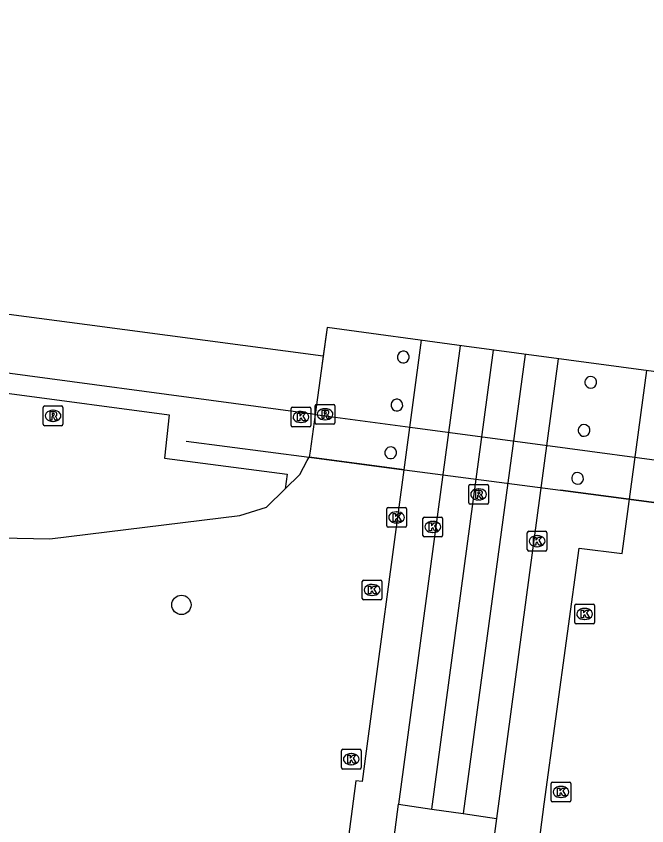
# Model space of a CAD drawing. Extents: x 161258 to 161838, y 380836 to 381727.
# Drawn here: x 161379.43 to 161411.42, y 381683.29 to 381724.33 of the extents above; entities that cross this region are included whole.
import ezdxf

# ---------------------------------------------------------------- set-up
doc = ezdxf.new("R2010")
doc.units = 0
for name, color, linetype in [('IMGEO_Berm_groen', 7, 'Continuous'), ('IMGEO_Boom', 7, 'Continuous'), ('IMGEO_Dek', 7, 'Continuous'), ('IMGEO_Hek', 7, 'Continuous'), ('IMGEO_Kolk', 7, 'Continuous'), ('IMGEO_Pijler', 7, 'Continuous'), ('IMGEO_Rijbaan_lokaal_gesloten', 7, 'Continuous'), ('IMGEO_Rijbaan_lokaal_open', 7, 'Continuous'), ('IMGEO_Rijbaan_regionaal_gesloten', 7, 'Continuous'), ('IMGEO_Rioolput', 7, 'Continuous'), ('IMGEO_Voetpad_open', 7, 'Continuous')]:
    doc.layers.add(name, color=color, linetype=linetype)

msp = doc.modelspace()

# ---------------------------------------------------------------- linework, layer by layer
at = {"layer": 'IMGEO_Berm_groen'}
for points in [[(161266.2, 381720.387), (161270.208, 381719.845), (161338.59, 381710.606), (161387.2, 381704.126), (161386.96, 381701.929), (161393.172, 381701.112), (161393.073, 381700.375)], [(161295.591, 381710.053), (161302.129, 381709.465), (161311.935, 381707.75), (161332.472, 381704.88), (161350.111, 381702.164), (161362.451, 381699.429), (161368.695, 381698.551), (161375.302, 381697.96), (161381.143, 381697.835), (161390.776, 381699.021), (161392.132, 381699.449), (161393.073, 381700.375)], [(161394.6, 381704.143), (161394.342, 381702.289), (161394.298, 381701.973), (161399.133, 381701.338), (161407.042, 381700.297), (161411.91, 381699.657), (161411.957, 381699.966), (161412.199, 381701.786)], [(161394.6, 381704.143), (161394.342, 381702.289), (161394.298, 381701.973)], [(161393.073, 381700.375), (161393.816, 381701.106), (161394.202, 381701.801), (161394.298, 381701.973)], [(161394.298, 381701.973), (161399.097, 381701.337)]]:
    msp.add_lwpolyline(points, dxfattribs=at)
at = {"layer": 'IMGEO_Boom'}
msp.add_circle((161387.816, 381694.487), 0.489, dxfattribs=at)
at = {"layer": 'IMGEO_Dek'}
msp.add_lwpolyline([(161395.21, 381708.555), (161394.908, 381706.353), (161394.6, 381704.143), (161394.342, 381702.289), (161394.298, 381701.973), (161399.133, 381701.338), (161407.042, 381700.297), (161411.91, 381699.657), (161411.957, 381699.966), (161412.199, 381701.786), (161412.495, 381704.012), (161412.782, 381706.187), (161402.163, 381707.599)], close=True, dxfattribs=at)
at = {"layer": 'IMGEO_Hek'}
for points in [[(161388.06, 381702.793), (161394.298, 381701.973)], [(161399.133, 381701.338), (161394.298, 381701.973)], [(161399.133, 381701.338), (161407.042, 381700.297)], [(161411.91, 381699.657), (161407.042, 381700.297)]]:
    msp.add_lwpolyline(points, dxfattribs=at)
at = {"layer": 'IMGEO_Kolk'}
for p, q in [((161393.379, 381703.587), (161393.379, 381704.439)), ((161393.454, 381704.513), (161394.306, 381704.513)), ((161393.867, 381704.293), (161393.892, 381704.293)), ((161394.38, 381704.439), (161394.38, 381703.587)), ((161394.306, 381703.513), (161393.454, 381703.513)), ((161393.89, 381703.733), (161393.865, 381703.733)), ((161398.304, 381699.423), (161399.156, 381699.423)), ((161398.229, 381698.497), (161398.229, 381699.349)), ((161398.717, 381699.203), (161398.742, 381699.203)), ((161399.23, 381699.349), (161399.23, 381698.497)), ((161398.74, 381698.643), (161398.715, 381698.643)), ((161400.064, 381698.013), (161400.064, 381698.865)), ((161400.139, 381698.939), (161400.991, 381698.939)), ((161400.552, 381698.719), (161400.577, 381698.719)), ((161401.065, 381698.865), (161401.065, 381698.013)), ((161399.156, 381698.423), (161398.304, 381698.423)), ((161400.575, 381698.159), (161400.55, 381698.159)), ((161405.356, 381697.292), (161405.356, 381698.144)), ((161405.431, 381698.218), (161406.283, 381698.218)), ((161406.357, 381698.144), (161406.357, 381697.292)), ((161400.991, 381697.939), (161400.139, 381697.939)), ((161405.844, 381697.998), (161405.869, 381697.998)), ((161405.867, 381697.438), (161405.842, 381697.438)), ((161406.283, 381697.218), (161405.431, 381697.218)), ((161396.987, 381694.816), (161396.987, 381695.668)), ((161397.062, 381695.742), (161397.914, 381695.742)), ((161397.988, 381695.668), (161397.988, 381694.816)), ((161397.475, 381695.522), (161397.5, 381695.522)), ((161397.498, 381694.962), (161397.473, 381694.962)), ((161397.914, 381694.742), (161397.062, 381694.742)), ((161407.767, 381693.601), (161407.767, 381694.453)), ((161407.842, 381694.527), (161408.694, 381694.527)), ((161408.768, 381694.453), (161408.768, 381693.601)), ((161408.255, 381694.307), (161408.28, 381694.307)), ((161408.278, 381693.747), (161408.253, 381693.747)), ((161408.694, 381693.527), (161407.842, 381693.527)), ((161395.93, 381686.239), (161395.93, 381687.091)), ((161396.005, 381687.165), (161396.857, 381687.165)), ((161396.931, 381687.091), (161396.931, 381686.239)), ((161396.418, 381686.945), (161396.443, 381686.945)), ((161396.441, 381686.385), (161396.416, 381686.385)), ((161396.857, 381686.165), (161396.005, 381686.165)), ((161406.567, 381684.576), (161406.567, 381685.428)), ((161406.642, 381685.502), (161407.494, 381685.502)), ((161407.568, 381685.428), (161407.568, 381684.576)), ((161407.055, 381685.282), (161407.08, 381685.282)), ((161407.078, 381684.722), (161407.053, 381684.722)), ((161407.494, 381684.502), (161406.642, 381684.502))]:
    msp.add_line(p, q, dxfattribs=at)
for points in [[(161393.379, 381703.587), (161393.379, 381704.439)], [(161393.454, 381704.513), (161394.306, 381704.513)], [(161394.38, 381704.439), (161394.38, 381703.587)], [(161393.7, 381704.213), (161393.823, 381704.213), (161393.823, 381704.062), (161393.953, 381704.213), (161394.117, 381704.213), (161393.971, 381704.062), (161394.124, 381703.813), (161393.972, 381703.813), (161393.887, 381703.977), (161393.823, 381703.91), (161393.823, 381703.813), (161393.7, 381703.813), (161393.7, 381704.213)], [(161394.306, 381703.513), (161393.454, 381703.513)], [(161398.304, 381699.423), (161399.156, 381699.423)], [(161398.229, 381698.497), (161398.229, 381699.349)], [(161398.55, 381699.123), (161398.673, 381699.123), (161398.673, 381698.972), (161398.803, 381699.123), (161398.967, 381699.123), (161398.821, 381698.972), (161398.974, 381698.723), (161398.822, 381698.723), (161398.737, 381698.887), (161398.673, 381698.82), (161398.673, 381698.723), (161398.55, 381698.723), (161398.55, 381699.123)], [(161399.23, 381699.349), (161399.23, 381698.497)], [(161400.064, 381698.013), (161400.064, 381698.865)], [(161400.139, 381698.939), (161400.991, 381698.939)], [(161400.385, 381698.639), (161400.508, 381698.639), (161400.508, 381698.488), (161400.638, 381698.639), (161400.802, 381698.639), (161400.656, 381698.488), (161400.809, 381698.239), (161400.657, 381698.239), (161400.572, 381698.403), (161400.508, 381698.336), (161400.508, 381698.239), (161400.385, 381698.239), (161400.385, 381698.639)], [(161401.065, 381698.865), (161401.065, 381698.013)], [(161399.156, 381698.423), (161398.304, 381698.423)], [(161405.356, 381697.292), (161405.356, 381698.144)], [(161405.431, 381698.218), (161406.283, 381698.218)], [(161406.357, 381698.144), (161406.357, 381697.292)], [(161400.991, 381697.939), (161400.139, 381697.939)], [(161405.677, 381697.918), (161405.8, 381697.918), (161405.8, 381697.767), (161405.93, 381697.918), (161406.094, 381697.918), (161405.948, 381697.767), (161406.101, 381697.518), (161405.949, 381697.518), (161405.864, 381697.682), (161405.8, 381697.615), (161405.8, 381697.518), (161405.677, 381697.518), (161405.677, 381697.918)], [(161406.283, 381697.218), (161405.431, 381697.218)], [(161396.987, 381694.816), (161396.987, 381695.668)], [(161397.062, 381695.742), (161397.914, 381695.742)], [(161397.988, 381695.668), (161397.988, 381694.816)], [(161397.308, 381695.442), (161397.431, 381695.442), (161397.431, 381695.291), (161397.561, 381695.442), (161397.725, 381695.442), (161397.579, 381695.291), (161397.732, 381695.042), (161397.58, 381695.042), (161397.495, 381695.206), (161397.431, 381695.139), (161397.431, 381695.042), (161397.308, 381695.042), (161397.308, 381695.442)], [(161397.914, 381694.742), (161397.062, 381694.742)], [(161407.767, 381693.601), (161407.767, 381694.453)], [(161407.842, 381694.527), (161408.694, 381694.527)], [(161408.768, 381694.453), (161408.768, 381693.601)], [(161408.088, 381694.227), (161408.211, 381694.227), (161408.211, 381694.076), (161408.341, 381694.227), (161408.505, 381694.227), (161408.359, 381694.076), (161408.512, 381693.827), (161408.36, 381693.827), (161408.275, 381693.991), (161408.211, 381693.924), (161408.211, 381693.827), (161408.088, 381693.827), (161408.088, 381694.227)], [(161408.694, 381693.527), (161407.842, 381693.527)], [(161395.93, 381686.239), (161395.93, 381687.091)], [(161396.005, 381687.165), (161396.857, 381687.165)], [(161396.931, 381687.091), (161396.931, 381686.239)], [(161396.251, 381686.865), (161396.374, 381686.865), (161396.374, 381686.714), (161396.504, 381686.865), (161396.668, 381686.865), (161396.522, 381686.714), (161396.675, 381686.465), (161396.523, 381686.465), (161396.438, 381686.629), (161396.374, 381686.562), (161396.374, 381686.465), (161396.251, 381686.465), (161396.251, 381686.865)], [(161396.857, 381686.165), (161396.005, 381686.165)], [(161406.567, 381684.576), (161406.567, 381685.428)], [(161406.642, 381685.502), (161407.494, 381685.502)], [(161407.568, 381685.428), (161407.568, 381684.576)], [(161406.888, 381685.202), (161407.011, 381685.202), (161407.011, 381685.051), (161407.141, 381685.202), (161407.305, 381685.202), (161407.159, 381685.051), (161407.312, 381684.802), (161407.16, 381684.802), (161407.075, 381684.966), (161407.011, 381684.899), (161407.011, 381684.802), (161406.888, 381684.802), (161406.888, 381685.202)], [(161407.494, 381684.502), (161406.642, 381684.502)]]:
    msp.add_lwpolyline(points, dxfattribs=at)
for centre, start, end in [((161393.456, 381704.437), 91.552, 178.448), ((161393.456, 381704.437), 91.552, 178.448), ((161394.304, 381704.437), 1.552, 88.448), ((161394.304, 381704.437), 1.552, 88.448), ((161393.456, 381703.589), 181.552, 268.448), ((161393.456, 381703.589), 181.552, 268.448), ((161394.304, 381703.589), 271.552, 358.448), ((161394.304, 381703.589), 271.552, 358.448), ((161398.306, 381699.347), 91.552, 178.448), ((161398.306, 381699.347), 91.552, 178.448), ((161399.154, 381699.347), 1.552, 88.448), ((161399.154, 381699.347), 1.552, 88.448), ((161400.141, 381698.863), 91.552, 178.448), ((161400.141, 381698.863), 91.552, 178.448), ((161400.989, 381698.863), 1.552, 88.448), ((161400.989, 381698.863), 1.552, 88.448), ((161398.306, 381698.499), 181.552, 268.448), ((161398.306, 381698.499), 181.552, 268.448), ((161399.154, 381698.499), 271.552, 358.448), ((161399.154, 381698.499), 271.552, 358.448), ((161405.433, 381698.142), 91.552, 178.448), ((161405.433, 381698.142), 91.552, 178.448), ((161406.281, 381698.142), 1.552, 88.448), ((161406.281, 381698.142), 1.552, 88.448), ((161400.141, 381698.015), 181.552, 268.448), ((161400.141, 381698.015), 181.552, 268.448), ((161400.989, 381698.015), 271.552, 358.448), ((161400.989, 381698.015), 271.552, 358.448), ((161405.433, 381697.294), 181.552, 268.448), ((161405.433, 381697.294), 181.552, 268.448), ((161406.281, 381697.294), 271.552, 358.448), ((161406.281, 381697.294), 271.552, 358.448), ((161397.064, 381695.666), 91.552, 178.448), ((161397.064, 381695.666), 91.552, 178.448), ((161397.912, 381695.666), 1.552, 88.448), ((161397.912, 381695.666), 1.552, 88.448), ((161397.064, 381694.818), 181.552, 268.448), ((161397.064, 381694.818), 181.552, 268.448), ((161397.912, 381694.818), 271.552, 358.448), ((161397.912, 381694.818), 271.552, 358.448), ((161407.844, 381694.451), 91.552, 178.448), ((161407.844, 381694.451), 91.552, 178.448), ((161408.692, 381694.451), 1.552, 88.448), ((161408.692, 381694.451), 1.552, 88.448), ((161407.844, 381693.603), 181.552, 268.448), ((161407.844, 381693.603), 181.552, 268.448), ((161408.692, 381693.603), 271.552, 358.448), ((161408.692, 381693.603), 271.552, 358.448), ((161396.007, 381687.089), 91.552, 178.448), ((161396.007, 381687.089), 91.552, 178.448), ((161396.855, 381687.089), 1.552, 88.448), ((161396.855, 381687.089), 1.552, 88.448), ((161396.007, 381686.241), 181.552, 268.448), ((161396.007, 381686.241), 181.552, 268.448), ((161396.855, 381686.241), 271.552, 358.448), ((161396.855, 381686.241), 271.552, 358.448), ((161406.644, 381685.426), 91.552, 178.448), ((161406.644, 381685.426), 91.552, 178.448), ((161407.492, 381685.426), 1.552, 88.448), ((161407.492, 381685.426), 1.552, 88.448), ((161406.644, 381684.578), 181.552, 268.448), ((161406.644, 381684.578), 181.552, 268.448), ((161407.492, 381684.578), 271.552, 358.448), ((161407.492, 381684.578), 271.552, 358.448)]:
    msp.add_arc(centre, 0.0765, start, end, dxfattribs=at)
for centre, major_axis, ratio, start_param, end_param in [((161393.866, 381704.013), (-0.387, 0.002), 0.722429, 4.712389, 7.853982), ((161393.891, 381704.013), (-0.39, 0.002), 0.717154, 1.570796, 4.712389), ((161398.716, 381698.923), (-0.387, 0.002), 0.722429, 4.712389, 7.853982), ((161398.741, 381698.923), (-0.39, 0.002), 0.717154, 1.570796, 4.712389), ((161400.551, 381698.439), (-0.387, 0.002), 0.722429, 4.712389, 7.853982), ((161400.576, 381698.439), (-0.39, 0.002), 0.717154, 1.570796, 4.712389), ((161405.843, 381697.718), (-0.387, 0.002), 0.722429, 4.712389, 7.853982), ((161405.868, 381697.718), (-0.39, 0.002), 0.717154, 1.570796, 4.712389), ((161397.474, 381695.242), (-0.387, 0.002), 0.722429, 4.712389, 7.853982), ((161397.499, 381695.242), (-0.39, 0.002), 0.717154, 1.570796, 4.712389), ((161408.254, 381694.027), (-0.387, 0.002), 0.722429, 4.712389, 7.853982), ((161408.279, 381694.027), (-0.39, 0.002), 0.717154, 1.570796, 4.712389), ((161396.417, 381686.665), (-0.387, 0.002), 0.722429, 4.712389, 7.853982), ((161396.442, 381686.665), (-0.39, 0.002), 0.717154, 1.570796, 4.712389), ((161407.054, 381685.002), (-0.387, 0.002), 0.722429, 4.712389, 7.853982), ((161407.079, 381685.002), (-0.39, 0.002), 0.717154, 1.570796, 4.712389)]:
    msp.add_ellipse(centre, major_axis=major_axis, ratio=ratio, start_param=start_param, end_param=end_param, dxfattribs=at)
at = {"layer": 'IMGEO_Pijler'}
for centre, radius, start, end in [((161399.07, 381707.052), 0.299, 96.4616, 247.8925), ((161399.069, 381707.053), 0.299, 248.1016, 96.2524), ((161408.577, 381705.772), 0.298, 112.6, 231.7694), ((161408.577, 381705.772), 0.299, 231.7053, 112.6641), ((161398.742, 381704.616), 0.299, 97.9103, 246.5055), ((161398.742, 381704.616), 0.299, 246.5198, 97.8961), ((161408.238, 381703.334), 0.3, 111.9652, 232.3658), ((161408.237, 381703.334), 0.299, 232.6525, 111.6785), ((161398.429, 381702.198), 0.299, 101.5643, 242.7221), ((161398.43, 381702.198), 0.299, 242.5364, 101.75), ((161407.907, 381700.9), 0.299, 113.0467, 231.2619), ((161407.907, 381700.9), 0.299, 231.2537, 113.0549)]:
    msp.add_arc(centre, radius, start, end, dxfattribs=at)
at = {"layer": 'IMGEO_Rijbaan_lokaal_gesloten'}
for points in [[(161401.949, 381707.628), (161398.823, 381684.386)], [(161400.512, 381684.138), (161403.64, 381707.403)], [(161405.243, 381707.189), (161402.109, 381683.904)], [(161406.924, 381706.966), (161403.803, 381683.655)]]:
    msp.add_lwpolyline(points, dxfattribs=at)
at = {"layer": 'IMGEO_Rijbaan_lokaal_open'}
for points in [[(161398.443, 381681.395), (161398.823, 381684.386)], [(161398.823, 381684.386), (161400.512, 381684.138)], [(161400.512, 381684.138), (161402.109, 381683.904)], [(161402.109, 381683.904), (161403.803, 381683.655)], [(161403.803, 381683.655), (161403.139, 381678.703)]]:
    msp.add_lwpolyline(points, dxfattribs=at)
at = {"layer": 'IMGEO_Rijbaan_regionaal_gesloten'}
for points in [[(161266.739, 381724.334), (161270.713, 381723.786), (161274.594, 381723.251), (161286.434, 381721.67), (161294.615, 381720.579), (161302.624, 381719.51), (161314.74, 381717.835), (161322.659, 381716.784), (161334.727, 381715.159), (161346.792, 381713.518), (161358.971, 381711.918), (161371.094, 381710.27), (161383.043, 381708.695), (161395.013, 381707.117)], [(161394.6, 381704.143), (161394.577, 381704.146), (161393.852, 381704.243), (161375.459, 381706.713), (161357.08, 381709.164), (161338.725, 381711.598), (161320.382, 381714.114), (161302.023, 381716.576), (161283.652, 381719.058), (161270.337, 381720.851), (161266.337, 381721.39)], [(161395.21, 381708.555), (161395.013, 381707.117)], [(161395.013, 381707.117), (161394.908, 381706.353), (161394.6, 381704.143)], [(161394.6, 381704.143), (161399.416, 381703.498), (161407.391, 381702.43), (161412.186, 381701.788), (161412.199, 381701.786)]]:
    msp.add_lwpolyline(points, dxfattribs=at)
at = {"layer": 'IMGEO_Rioolput'}
for p, q in [((161380.805, 381703.646), (161380.805, 381704.498)), ((161380.88, 381704.572), (161381.732, 381704.572)), ((161381.293, 381704.352), (161381.318, 381704.352)), ((161381.806, 381704.498), (161381.806, 381703.646)), ((161394.598, 381703.723), (161394.598, 381704.575)), ((161394.673, 381704.649), (161395.525, 381704.649)), ((161395.086, 381704.429), (161395.111, 381704.429)), ((161395.599, 381704.575), (161395.599, 381703.723)), ((161381.732, 381703.572), (161380.88, 381703.572)), ((161381.316, 381703.792), (161381.291, 381703.792)), ((161395.525, 381703.649), (161394.673, 381703.649)), ((161395.109, 381703.869), (161395.084, 381703.869)), ((161402.464, 381700.59), (161403.316, 381700.59)), ((161402.389, 381699.664), (161402.389, 381700.516)), ((161402.877, 381700.37), (161402.902, 381700.37)), ((161403.39, 381700.516), (161403.39, 381699.664)), ((161402.9, 381699.81), (161402.875, 381699.81)), ((161403.316, 381699.59), (161402.464, 381699.59))]:
    msp.add_line(p, q, dxfattribs=at)
for points in [[(161380.805, 381703.646), (161380.805, 381704.498)], [(161380.88, 381704.572), (161381.732, 381704.572)], [(161381.806, 381704.498), (161381.806, 381703.646)], [(161394.598, 381703.723), (161394.598, 381704.575)], [(161394.673, 381704.649), (161395.525, 381704.649)], [(161395.187, 381704.347), (161394.935, 381704.349), (161394.935, 381703.949)], [(161395.599, 381704.575), (161395.599, 381703.723)], [(161381.394, 381704.27), (161381.142, 381704.272), (161381.142, 381703.872)], [(161381.142, 381703.872), (161381.266, 381703.872), (161381.266, 381704.034), (161381.277, 381704.034)], [(161381.32, 381704.191), (161381.266, 381704.191), (161381.266, 381704.11)], [(161381.266, 381704.11), (161381.318, 381704.11)], [(161381.324, 381704.005), (161381.395, 381703.872), (161381.535, 381703.872), (161381.47, 381703.998)], [(161394.935, 381703.949), (161395.059, 381703.949), (161395.059, 381704.111), (161395.07, 381704.111)], [(161395.113, 381704.268), (161395.059, 381704.268), (161395.059, 381704.187)], [(161395.059, 381704.187), (161395.111, 381704.187)], [(161395.117, 381704.082), (161395.188, 381703.949), (161395.328, 381703.949), (161395.263, 381704.075)], [(161381.732, 381703.572), (161380.88, 381703.572)], [(161395.525, 381703.649), (161394.673, 381703.649)], [(161402.464, 381700.59), (161403.316, 381700.59)], [(161402.389, 381699.664), (161402.389, 381700.516)], [(161402.978, 381700.288), (161402.726, 381700.29), (161402.726, 381699.89)], [(161402.904, 381700.209), (161402.85, 381700.209), (161402.85, 381700.128)], [(161403.39, 381700.516), (161403.39, 381699.664)], [(161402.726, 381699.89), (161402.85, 381699.89), (161402.85, 381700.052), (161402.861, 381700.052)], [(161402.85, 381700.128), (161402.902, 381700.128)], [(161402.908, 381700.023), (161402.979, 381699.89), (161403.119, 381699.89), (161403.054, 381700.016)], [(161403.316, 381699.59), (161402.464, 381699.59)]]:
    msp.add_lwpolyline(points, dxfattribs=at)
for centre, radius, start, end in [((161380.882, 381704.496), 0.0765, 91.552, 178.448), ((161380.882, 381704.496), 0.0765, 91.552, 178.448), ((161381.73, 381704.496), 0.0765, 1.552, 88.448), ((161381.73, 381704.496), 0.0765, 1.552, 88.448), ((161394.675, 381704.573), 0.0765, 91.552, 178.448), ((161394.675, 381704.573), 0.0765, 91.552, 178.448), ((161395.186, 381704.237), 0.109, 350.3612, 89.416), ((161395.523, 381704.573), 0.0765, 1.552, 88.448), ((161395.523, 381704.573), 0.0765, 1.552, 88.448), ((161381.276, 381703.981), 0.0533, 26.0293, 88.6989), ((161381.302, 381704.299), 0.19, 274.7715, 282.9687), ((161381.326, 381704.095), 0.0964, 77.0061, 93.1865), ((161381.34, 381704.152), 0.0378, 276.6634, 79.6772), ((161381.393, 381704.16), 0.109, 350.3612, 89.416), ((161381.391, 381704.16), 0.112, 277.5842, 350.9817), ((161381.375, 381703.945), 0.108, 29.5134, 73.7905), ((161395.069, 381704.058), 0.0533, 26.0293, 88.6989), ((161395.095, 381704.376), 0.19, 274.7715, 282.9687), ((161395.119, 381704.172), 0.0964, 77.0061, 93.1865), ((161395.133, 381704.229), 0.0378, 276.6634, 79.6772), ((161395.184, 381704.237), 0.112, 277.5842, 350.9817), ((161395.168, 381704.022), 0.108, 29.5134, 73.7905), ((161380.882, 381703.648), 0.0765, 181.552, 268.448), ((161380.882, 381703.648), 0.0765, 181.552, 268.448), ((161381.73, 381703.648), 0.0765, 271.552, 358.448), ((161381.73, 381703.648), 0.0765, 271.552, 358.448), ((161394.675, 381703.725), 0.0765, 181.552, 268.448), ((161394.675, 381703.725), 0.0765, 181.552, 268.448), ((161395.523, 381703.725), 0.0765, 271.552, 358.448), ((161395.523, 381703.725), 0.0765, 271.552, 358.448), ((161402.466, 381700.514), 0.0765, 91.552, 178.448), ((161402.466, 381700.514), 0.0765, 91.552, 178.448), ((161403.314, 381700.514), 0.0765, 1.552, 88.448), ((161403.314, 381700.514), 0.0765, 1.552, 88.448), ((161402.91, 381700.113), 0.0964, 77.0061, 93.1865), ((161402.924, 381700.17), 0.0378, 276.6634, 79.6772), ((161402.977, 381700.178), 0.109, 350.3612, 89.416), ((161402.86, 381699.999), 0.0533, 26.0293, 88.6989), ((161402.886, 381700.317), 0.19, 274.7715, 282.9687), ((161402.975, 381700.178), 0.112, 277.5842, 350.9817), ((161402.959, 381699.963), 0.108, 29.5134, 73.7905), ((161402.466, 381699.666), 0.0765, 181.552, 268.448), ((161402.466, 381699.666), 0.0765, 181.552, 268.448), ((161403.314, 381699.666), 0.0765, 271.552, 358.448), ((161403.314, 381699.666), 0.0765, 271.552, 358.448)]:
    msp.add_arc(centre, radius, start, end, dxfattribs=at)
for centre, major_axis, ratio, start_param, end_param in [((161381.292, 381704.072), (-0.387, 0.002), 0.722429, 4.712389, 7.853982), ((161381.317, 381704.072), (-0.39, 0.002), 0.717154, 1.570796, 4.712389), ((161395.085, 381704.149), (-0.387, 0.002), 0.722429, 4.712389, 7.853982), ((161395.11, 381704.149), (-0.39, 0.002), 0.717154, 1.570796, 4.712389), ((161402.876, 381700.09), (-0.387, 0.002), 0.722429, 4.712389, 7.853982), ((161402.901, 381700.09), (-0.39, 0.002), 0.717154, 1.570796, 4.712389)]:
    msp.add_ellipse(centre, major_axis=major_axis, ratio=ratio, start_param=start_param, end_param=end_param, dxfattribs=at)
at = {"layer": 'IMGEO_Voetpad_open'}
for points in [[(161399.976, 381707.9), (161399.097, 381701.337)], [(161405.44, 381678.388), (161406.223, 381684.377), (161407.987, 381697.364), (161410.176, 381697.093), (161411.419, 381706.368)], [(161399.097, 381701.337), (161397.187, 381687.078), (161396.979, 381685.53), (161396.667, 381685.571), (161396.148, 381681.7)]]:
    msp.add_lwpolyline(points, dxfattribs=at)

doc.saveas('drawing.dxf')
